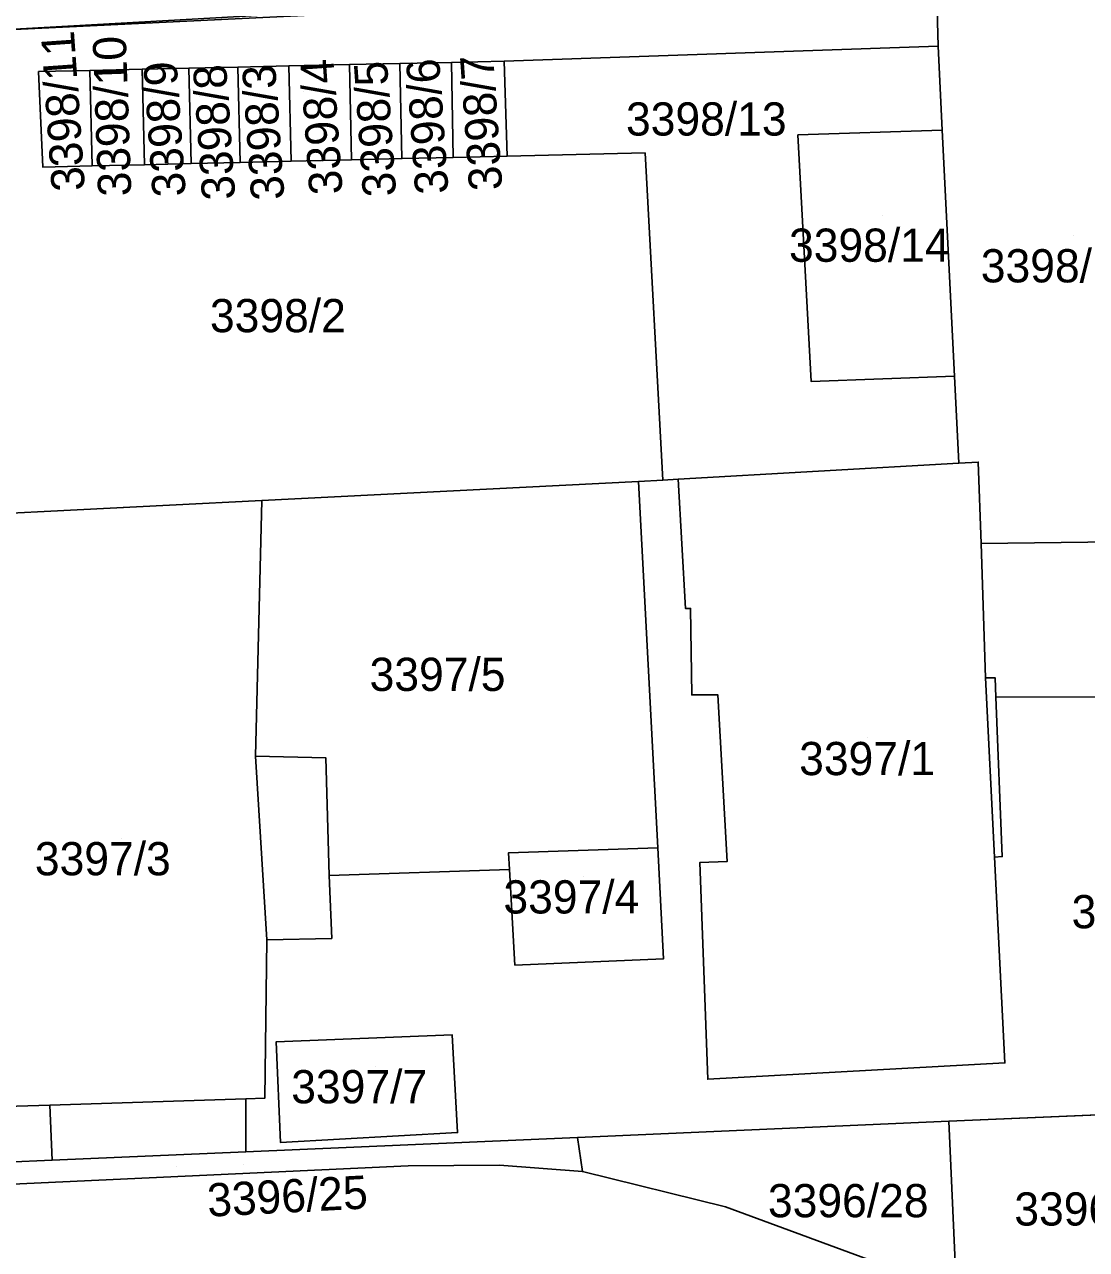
# Model space of a CAD drawing. Extents: x -264070 to -262271, y -1238894 to -1238141.
# Drawn here: x -262610.2 to -262546.2, y -1238433.7 to -1238359.9 of the extents above; entities that cross this region are included whole.
import ezdxf

# ---------------------------------------------------------------- set-up
doc = ezdxf.new("R2010")
doc.units = 0
for name, color, linetype in [('body_kn', 7, 'Continuous'), ('kladpar_druhypozemkov', 7, 'Continuous'), ('kladpar_hranice', 7, 'Continuous'), ('kladpar_parcelnecisla', 7, 'Continuous'), ('kladpar_plochy', 7, 'Continuous'), ('kladpar_sipky', 7, 'Continuous'), ('zappar_hrandruhpozemk', 7, 'Continuous')]:
    doc.layers.add(name, color=color, linetype=linetype)

msp = doc.modelspace()

# ---------------------------------------------------------------- linework, layer by layer
at = {"layer": 'body_kn'}
for p, q in [((-262555.18, -1238361.23), (-262555.18, -1238361.23)), ((-262555.18, -1238361.23), (-262555.18, -1238361.23)), ((-262581.29, -1238362.13), (-262581.29, -1238362.13)), ((-262581.29, -1238362.13), (-262581.29, -1238362.13)), ((-262609.32, -1238362.76), (-262609.32, -1238362.76)), ((-262606.23, -1238362.69), (-262606.23, -1238362.69)), ((-262606.23, -1238362.69), (-262606.23, -1238362.69)), ((-262603.08, -1238362.62), (-262603.08, -1238362.62)), ((-262603.08, -1238362.62), (-262603.08, -1238362.62)), ((-262600.27, -1238362.56), (-262600.27, -1238362.56)), ((-262600.27, -1238362.56), (-262600.27, -1238362.56)), ((-262597.32, -1238362.49), (-262597.32, -1238362.49)), ((-262597.32, -1238362.49), (-262597.32, -1238362.49)), ((-262594.25, -1238362.42), (-262594.25, -1238362.42)), ((-262594.25, -1238362.42), (-262594.25, -1238362.42)), ((-262590.61, -1238362.34), (-262590.61, -1238362.34)), ((-262590.61, -1238362.34), (-262590.61, -1238362.34)), ((-262587.58, -1238362.28), (-262587.58, -1238362.28)), ((-262587.58, -1238362.28), (-262587.58, -1238362.28)), ((-262584.46, -1238362.2), (-262584.46, -1238362.2)), ((-262584.46, -1238362.2), (-262584.46, -1238362.2)), ((-262563.61, -1238366.57), (-262563.61, -1238366.57)), ((-262554.93, -1238366.29), (-262554.93, -1238366.29)), ((-262554.93, -1238366.29), (-262554.93, -1238366.29)), ((-262587.45, -1238368), (-262587.45, -1238368)), ((-262584.37, -1238367.93), (-262584.37, -1238367.93)), ((-262581.12, -1238367.85), (-262581.12, -1238367.85)), ((-262572.81, -1238367.65), (-262572.81, -1238367.65)), ((-262609.07, -1238368.51), (-262609.07, -1238368.51)), ((-262606.1, -1238368.44), (-262606.1, -1238368.44)), ((-262602.95, -1238368.37), (-262602.95, -1238368.37)), ((-262602.95, -1238368.37), (-262602.95, -1238368.37)), ((-262600.14, -1238368.3), (-262600.14, -1238368.3)), ((-262597.19, -1238368.23), (-262597.19, -1238368.23)), ((-262594.12, -1238368.16), (-262594.12, -1238368.16)), ((-262590.48, -1238368.07), (-262590.48, -1238368.07)), ((-262554.19, -1238381.1), (-262554.19, -1238381.1)), ((-262562.82, -1238381.41), (-262562.82, -1238381.41)), ((-262553.93, -1238386.34), (-262553.93, -1238386.34)), ((-262553.93, -1238386.34), (-262553.93, -1238386.34)), ((-262552.76, -1238386.27), (-262552.76, -1238386.27)), ((-262573.2, -1238387.43), (-262573.2, -1238387.43)), ((-262573.2, -1238387.43), (-262573.2, -1238387.43)), ((-262571.74, -1238387.35), (-262571.74, -1238387.35)), ((-262570.81, -1238387.3), (-262570.81, -1238387.3)), ((-262595.87, -1238388.58), (-262595.87, -1238388.58)), ((-262595.87, -1238388.58), (-262595.87, -1238388.58)), ((-262552.59, -1238391.18), (-262552.59, -1238391.18)), ((-262570.38, -1238395.08), (-262570.38, -1238395.08)), ((-262570.07, -1238395.08), (-262570.07, -1238395.08)), ((-262552.32, -1238399.26), (-262552.32, -1238399.26)), ((-262552.32, -1238399.26), (-262552.32, -1238399.26)), ((-262551.74, -1238399.26), (-262551.74, -1238399.26)), ((-262570, -1238400.29), (-262570, -1238400.29)), ((-262568.44, -1238400.28), (-262568.44, -1238400.28)), ((-262551.69, -1238400.42), (-262551.69, -1238400.42)), ((-262596.26, -1238403.98), (-262596.26, -1238403.98)), ((-262596.26, -1238403.98), (-262596.26, -1238403.98)), ((-262592.02, -1238404.08), (-262592.02, -1238404.08)), ((-262581.04, -1238409.8), (-262581.04, -1238409.8)), ((-262572.05, -1238409.5), (-262572.05, -1238409.5)), ((-262572.05, -1238409.5), (-262572.05, -1238409.5)), ((-262551.77, -1238410.06), (-262551.77, -1238410.06)), ((-262551.31, -1238410.02), (-262551.31, -1238410.02)), ((-262580.98, -1238410.8), (-262580.98, -1238410.8)), ((-262569.51, -1238410.37), (-262569.51, -1238410.37)), ((-262567.87, -1238410.31), (-262567.87, -1238410.31)), ((-262591.83, -1238411.16), (-262591.83, -1238411.16)), ((-262595.58, -1238415.04), (-262595.58, -1238415.04)), ((-262591.67, -1238414.95), (-262591.67, -1238414.95)), ((-262580.65, -1238416.56), (-262580.65, -1238416.56)), ((-262571.7, -1238416.18), (-262571.7, -1238416.18)), ((-262584.42, -1238420.76), (-262584.42, -1238420.76)), ((-262584.42, -1238420.76), (-262584.42, -1238420.76)), ((-262595.02, -1238421.18), (-262595.02, -1238421.18)), ((-262551.15, -1238422.45), (-262551.15, -1238422.45)), ((-262569.04, -1238423.43), (-262569.04, -1238423.43)), ((-262596.84, -1238424.61), (-262596.84, -1238424.61)), ((-262595.7, -1238424.57), (-262595.7, -1238424.57)), ((-262608.64, -1238424.99), (-262608.64, -1238424.99)), ((-262608.64, -1238424.99), (-262608.64, -1238424.99)), ((-262554.53, -1238425.96), (-262554.53, -1238425.96)), ((-262584.1, -1238426.64), (-262584.1, -1238426.64)), ((-262576.87, -1238426.93), (-262576.87, -1238426.93)), ((-262594.75, -1238427.24), (-262594.75, -1238427.24)), ((-262608.49, -1238428.3), (-262608.49, -1238428.3)), ((-262608.49, -1238428.3), (-262608.49, -1238428.3)), ((-262596.84, -1238427.8), (-262596.84, -1238427.8)), ((-262596.84, -1238427.8), (-262596.84, -1238427.8)), ((-262587.08, -1238428.65), (-262587.08, -1238428.65)), ((-262587.08, -1238428.65), (-262587.08, -1238428.65)), ((-262581.58, -1238428.6), (-262581.58, -1238428.6)), ((-262576.58, -1238428.99), (-262576.58, -1238428.99)), ((-262567.98, -1238431.11), (-262567.98, -1238431.11))]:
    msp.add_line(p, q, dxfattribs=at)
at = {"layer": 'kladpar_druhypozemkov'}
for p, q in [((-262602.48, -1238364.34), (-262602.48, -1238364.34)), ((-262599.62, -1238364.25), (-262599.62, -1238364.25)), ((-262596.73, -1238364.14), (-262596.73, -1238364.14)), ((-262593.4, -1238363.96), (-262593.4, -1238363.96)), ((-262589.93, -1238363.98), (-262589.93, -1238363.98)), ((-262586.92, -1238363.82), (-262586.92, -1238363.82)), ((-262583.67, -1238363.79), (-262583.67, -1238363.79)), ((-262608.63, -1238364.42), (-262608.63, -1238364.42)), ((-262605.61, -1238364.63), (-262605.61, -1238364.63)), ((-262568.37, -1238364.53), (-262568.37, -1238364.53)), ((-262558.53, -1238371.45), (-262558.53, -1238371.45)), ((-262547.03, -1238372.65), (-262547.03, -1238372.65)), ((-262593.83, -1238376.45), (-262593.83, -1238376.45)), ((-262584.53, -1238398.05), (-262584.53, -1238398.05)), ((-262559.43, -1238402.85), (-262559.43, -1238402.85)), ((-262604.33, -1238408.95), (-262604.33, -1238408.95)), ((-262576.53, -1238411.25), (-262576.53, -1238411.25)), ((-262589.03, -1238422.65), (-262589.03, -1238422.65)), ((-262601.01, -1238428.68), (-262601.01, -1238428.68)), ((-262556.87, -1238429.99), (-262556.87, -1238429.99))]:
    msp.add_line(p, q, dxfattribs=at)
at = {"layer": 'kladpar_hranice'}
msp.add_line((-262551.69, -1238400.42), (-262526.16, -1238400.39), dxfattribs=at)
for points in [[(-262536.66, -1238358.05), (-262536.46, -1238358.05), (-262529.1, -1238357.96), (-262524.24, -1238357.9), (-262525.62, -1238390.75), (-262525.73, -1238392.77), (-262526.16, -1238400.39), (-262551.69, -1238400.42), (-262551.74, -1238399.26), (-262552.32, -1238399.26), (-262552.59, -1238391.18), (-262552.76, -1238386.27), (-262553.93, -1238386.34), (-262554.19, -1238381.1), (-262554.93, -1238366.29), (-262555.18, -1238361.23), (-262555.22, -1238359.77), (-262555.23, -1238358.33), (-262552.83, -1238358.33), (-262544, -1238358.21), (-262536.66, -1238358.05)], [(-262580.86, -1238358.78), (-262612.05, -1238360.28), (-262650.93, -1238361.16), (-262712.86, -1238362.92), (-262719.53, -1238363.11), (-262742.16, -1238363.83), (-262747.97, -1238363.88), (-262753.24, -1238363.91), (-262801.4, -1238364.57), (-262802.26, -1238363.61), (-262803.37, -1238362.83), (-262804.58, -1238362.3), (-262805.72, -1238361.97), (-262807.34, -1238361.81), (-262809.08, -1238361.87), (-262832.28, -1238362.71), (-262885.17, -1238364.02), (-262887.84, -1238364.09), (-262909.11, -1238364.61), (-262911.65, -1238364.56), (-262917.73, -1238364.43)], [(-262602.95, -1238368.37), (-262600.14, -1238368.3), (-262597.19, -1238368.23), (-262594.12, -1238368.16), (-262590.48, -1238368.07), (-262587.45, -1238368), (-262584.37, -1238367.93), (-262581.12, -1238367.85), (-262572.81, -1238367.65), (-262571.74, -1238387.35), (-262573.2, -1238387.43), (-262595.87, -1238388.58), (-262612.57, -1238389.42), (-262612.82, -1238373.39), (-262612.99, -1238362.92), (-262611.96, -1238362.88), (-262612.05, -1238360.28), (-262580.86, -1238358.78)], [(-262555.22, -1238359.77), (-262555.18, -1238361.23), (-262581.29, -1238362.13), (-262584.46, -1238362.2), (-262587.58, -1238362.28), (-262590.61, -1238362.34), (-262594.25, -1238362.42), (-262597.32, -1238362.49), (-262600.27, -1238362.56), (-262603.08, -1238362.62), (-262606.23, -1238362.69), (-262609.32, -1238362.76), (-262609.07, -1238368.51), (-262606.1, -1238368.44), (-262602.95, -1238368.37)], [(-262555.18, -1238361.23), (-262554.93, -1238366.29), (-262563.61, -1238366.57), (-262562.82, -1238381.41), (-262554.19, -1238381.1), (-262553.93, -1238386.34), (-262570.81, -1238387.3), (-262571.74, -1238387.35), (-262572.81, -1238367.65), (-262581.12, -1238367.85), (-262581.29, -1238362.13), (-262555.18, -1238361.23)], [(-262581.29, -1238362.13), (-262581.12, -1238367.85), (-262584.37, -1238367.93), (-262584.46, -1238362.2), (-262581.29, -1238362.13)], [(-262606.23, -1238362.69), (-262606.1, -1238368.44), (-262609.07, -1238368.51), (-262609.32, -1238362.76), (-262606.23, -1238362.69)], [(-262603.08, -1238362.62), (-262602.95, -1238368.37), (-262606.1, -1238368.44), (-262606.23, -1238362.69), (-262603.08, -1238362.62)], [(-262600.27, -1238362.56), (-262600.14, -1238368.3), (-262602.95, -1238368.37), (-262603.08, -1238362.62), (-262600.27, -1238362.56)], [(-262597.32, -1238362.49), (-262597.19, -1238368.23), (-262600.14, -1238368.3), (-262600.27, -1238362.56), (-262597.32, -1238362.49)], [(-262594.25, -1238362.42), (-262594.12, -1238368.16), (-262597.19, -1238368.23), (-262597.32, -1238362.49), (-262594.25, -1238362.42)], [(-262590.61, -1238362.34), (-262590.48, -1238368.07), (-262594.12, -1238368.16), (-262594.25, -1238362.42), (-262590.61, -1238362.34)], [(-262587.58, -1238362.28), (-262587.45, -1238368), (-262590.48, -1238368.07), (-262590.61, -1238362.34), (-262587.58, -1238362.28)], [(-262584.46, -1238362.2), (-262584.37, -1238367.93), (-262587.45, -1238368), (-262587.58, -1238362.28), (-262584.46, -1238362.2)], [(-262554.93, -1238366.29), (-262554.19, -1238381.1), (-262562.82, -1238381.41), (-262563.61, -1238366.57), (-262554.93, -1238366.29)], [(-262553.93, -1238386.34), (-262552.76, -1238386.27), (-262552.59, -1238391.18), (-262552.32, -1238399.26), (-262551.74, -1238399.26), (-262551.69, -1238400.42), (-262551.31, -1238410.02), (-262551.77, -1238410.06), (-262551.15, -1238422.45), (-262569.04, -1238423.43), (-262569.51, -1238410.37), (-262567.87, -1238410.31), (-262568.44, -1238400.28), (-262570, -1238400.29), (-262570.07, -1238395.08), (-262570.38, -1238395.08), (-262570.81, -1238387.3), (-262553.93, -1238386.34)], [(-262534.2, -1238425.09), (-262554.53, -1238425.96), (-262576.87, -1238426.93), (-262596.84, -1238427.8), (-262596.84, -1238424.61), (-262595.7, -1238424.57), (-262595.58, -1238415.04), (-262591.67, -1238414.95), (-262591.83, -1238411.16), (-262580.98, -1238410.8), (-262580.65, -1238416.56), (-262571.7, -1238416.18), (-262572.05, -1238409.5), (-262573.2, -1238387.43), (-262571.74, -1238387.35), (-262570.81, -1238387.3), (-262570.38, -1238395.08), (-262570.07, -1238395.08), (-262570, -1238400.29), (-262568.44, -1238400.28), (-262567.87, -1238410.31), (-262569.51, -1238410.37), (-262569.04, -1238423.43), (-262551.15, -1238422.45), (-262551.77, -1238410.06), (-262551.31, -1238410.02), (-262551.69, -1238400.42)], [(-262573.2, -1238387.43), (-262572.05, -1238409.5), (-262581.04, -1238409.8), (-262580.98, -1238410.8), (-262591.83, -1238411.16), (-262592.02, -1238404.08), (-262596.26, -1238403.98), (-262595.87, -1238388.58), (-262573.2, -1238387.43)], [(-262595.87, -1238388.58), (-262596.26, -1238403.98), (-262592.02, -1238404.08), (-262591.83, -1238411.16), (-262591.67, -1238414.95), (-262595.58, -1238415.04), (-262595.7, -1238424.57), (-262596.84, -1238424.61), (-262596.84, -1238427.8), (-262608.49, -1238428.3), (-262611.25, -1238428.42), (-262611.28, -1238428.42), (-262611.28, -1238425.08), (-262612.37, -1238425.11), (-262612.39, -1238422.53), (-262616.22, -1238422.52), (-262616.2, -1238414.26), (-262612.44, -1238414.24), (-262612.57, -1238389.42), (-262595.87, -1238388.58)], [(-262572.05, -1238409.5), (-262571.7, -1238416.18), (-262580.65, -1238416.56), (-262580.98, -1238410.8), (-262581.04, -1238409.8), (-262572.05, -1238409.5)], [(-262584.42, -1238420.76), (-262584.1, -1238426.64), (-262594.75, -1238427.24), (-262595.02, -1238421.18), (-262584.42, -1238420.76)], [(-262595.02, -1238421.18), (-262594.75, -1238427.24), (-262584.1, -1238426.64), (-262584.42, -1238420.76), (-262595.02, -1238421.18)], [(-262534.2, -1238425.09), (-262534.66, -1238432.42), (-262528, -1238432.62), (-262528.29, -1238437.72), (-262531.19, -1238437.69), (-262549.13, -1238436.05), (-262554.11, -1238435.36), (-262554.53, -1238425.96), (-262534.2, -1238425.09)], [(-262554.11, -1238435.36), (-262557.9, -1238434.83), (-262567.98, -1238431.11), (-262576.58, -1238428.99), (-262576.87, -1238426.93), (-262554.53, -1238425.96), (-262554.11, -1238435.36)], [(-262596.84, -1238427.8), (-262576.87, -1238426.93), (-262576.58, -1238428.99), (-262581.58, -1238428.6), (-262587.08, -1238428.65), (-262610.89, -1238429.75), (-262623.19, -1238430.38), (-262623.26, -1238428.79), (-262613.2, -1238428.48), (-262611.28, -1238428.42), (-262611.25, -1238428.42), (-262608.49, -1238428.3), (-262596.84, -1238427.8)], [(-262528.81, -1238443.27), (-262550.25, -1238441.7), (-262558.38, -1238440.81), (-262565.14, -1238438.89), (-262571.97, -1238436.07), (-262583.91, -1238434.36), (-262593.16, -1238434.55), (-262602.72, -1238435.03), (-262622.62, -1238436.02), (-262634.86, -1238436.64), (-262653.53, -1238437.57), (-262663.29, -1238438.06), (-262682.32, -1238439.01), (-262682.26, -1238433.07), (-262681.34, -1238433.03), (-262670.81, -1238432.73), (-262623.19, -1238430.38), (-262610.89, -1238429.75), (-262587.08, -1238428.65)], [(-262587.08, -1238428.65), (-262581.58, -1238428.6), (-262576.58, -1238428.99), (-262567.98, -1238431.11), (-262557.9, -1238434.83), (-262554.11, -1238435.36), (-262549.13, -1238436.05), (-262531.19, -1238437.69)]]:
    msp.add_lwpolyline(points, dxfattribs=at)
at = {"layer": 'kladpar_plochy'}
for p, q in [((-262573.2, -1238387.43), (-262571.74, -1238387.35)), ((-262572.05, -1238409.5), (-262573.2, -1238387.43)), ((-262571.74, -1238387.35), (-262570.81, -1238387.3)), ((-262570.81, -1238387.3), (-262570.38, -1238395.08)), ((-262570.38, -1238395.08), (-262570.07, -1238395.08)), ((-262570.07, -1238395.08), (-262570, -1238400.29)), ((-262570, -1238400.29), (-262568.44, -1238400.28)), ((-262568.44, -1238400.28), (-262567.87, -1238410.31)), ((-262551.69, -1238400.42), (-262526.16, -1238400.39)), ((-262551.31, -1238410.02), (-262551.69, -1238400.42)), ((-262571.7, -1238416.18), (-262572.05, -1238409.5)), ((-262551.77, -1238410.06), (-262551.31, -1238410.02)), ((-262551.15, -1238422.45), (-262551.77, -1238410.06)), ((-262591.83, -1238411.16), (-262580.98, -1238410.8)), ((-262580.98, -1238410.8), (-262580.65, -1238416.56)), ((-262567.87, -1238410.31), (-262569.51, -1238410.37)), ((-262569.51, -1238410.37), (-262569.04, -1238423.43)), ((-262591.67, -1238414.95), (-262591.83, -1238411.16)), ((-262595.7, -1238424.57), (-262595.58, -1238415.04)), ((-262595.58, -1238415.04), (-262591.67, -1238414.95)), ((-262580.65, -1238416.56), (-262571.7, -1238416.18)), ((-262584.42, -1238420.76), (-262595.02, -1238421.18)), ((-262584.1, -1238426.64), (-262584.42, -1238420.76)), ((-262595.02, -1238421.18), (-262594.75, -1238427.24)), ((-262569.04, -1238423.43), (-262551.15, -1238422.45)), ((-262596.84, -1238424.61), (-262595.7, -1238424.57)), ((-262596.84, -1238427.8), (-262596.84, -1238424.61)), ((-262534.2, -1238425.09), (-262554.53, -1238425.96)), ((-262554.53, -1238425.96), (-262576.87, -1238426.93)), ((-262576.87, -1238426.93), (-262596.84, -1238427.8)), ((-262594.75, -1238427.24), (-262584.1, -1238426.64))]:
    msp.add_line(p, q, dxfattribs=at)
for points in [[(-262536.66, -1238358.05), (-262536.46, -1238358.05), (-262529.1, -1238357.96), (-262524.24, -1238357.9), (-262525.62, -1238390.75), (-262525.73, -1238392.77), (-262526.16, -1238400.39), (-262551.69, -1238400.42), (-262551.74, -1238399.26), (-262552.32, -1238399.26), (-262552.59, -1238391.18), (-262552.76, -1238386.27), (-262553.93, -1238386.34), (-262554.19, -1238381.1), (-262554.93, -1238366.29), (-262555.18, -1238361.23), (-262555.22, -1238359.77), (-262555.23, -1238358.33), (-262552.83, -1238358.33), (-262544, -1238358.21)], [(-262555.18, -1238361.23), (-262554.93, -1238366.29), (-262563.61, -1238366.57), (-262562.82, -1238381.41), (-262554.19, -1238381.1), (-262553.93, -1238386.34), (-262570.81, -1238387.3), (-262571.74, -1238387.35), (-262572.81, -1238367.65), (-262581.12, -1238367.85), (-262581.29, -1238362.13)], [(-262581.29, -1238362.13), (-262581.12, -1238367.85), (-262584.37, -1238367.93), (-262584.46, -1238362.2)], [(-262606.23, -1238362.69), (-262606.1, -1238368.44), (-262609.07, -1238368.51), (-262609.32, -1238362.76)], [(-262603.08, -1238362.62), (-262602.95, -1238368.37), (-262606.1, -1238368.44), (-262606.23, -1238362.69)], [(-262600.27, -1238362.56), (-262600.14, -1238368.3), (-262602.95, -1238368.37), (-262603.08, -1238362.62)], [(-262597.32, -1238362.49), (-262597.19, -1238368.23), (-262600.14, -1238368.3), (-262600.27, -1238362.56)], [(-262594.25, -1238362.42), (-262594.12, -1238368.16), (-262597.19, -1238368.23), (-262597.32, -1238362.49)], [(-262590.61, -1238362.34), (-262590.48, -1238368.07), (-262594.12, -1238368.16), (-262594.25, -1238362.42)], [(-262587.58, -1238362.28), (-262587.45, -1238368), (-262590.48, -1238368.07), (-262590.61, -1238362.34)], [(-262584.46, -1238362.2), (-262584.37, -1238367.93), (-262587.45, -1238368), (-262587.58, -1238362.28)], [(-262554.93, -1238366.29), (-262554.19, -1238381.1), (-262562.82, -1238381.41), (-262563.61, -1238366.57)], [(-262553.93, -1238386.34), (-262552.76, -1238386.27), (-262552.59, -1238391.18), (-262552.32, -1238399.26), (-262551.74, -1238399.26), (-262551.69, -1238400.42), (-262551.31, -1238410.02), (-262551.77, -1238410.06), (-262551.15, -1238422.45), (-262569.04, -1238423.43), (-262569.51, -1238410.37), (-262567.87, -1238410.31), (-262568.44, -1238400.28), (-262570, -1238400.29), (-262570.07, -1238395.08), (-262570.38, -1238395.08), (-262570.81, -1238387.3)], [(-262573.2, -1238387.43), (-262572.05, -1238409.5), (-262581.04, -1238409.8), (-262580.98, -1238410.8), (-262591.83, -1238411.16), (-262592.02, -1238404.08), (-262596.26, -1238403.98), (-262595.87, -1238388.58)], [(-262595.87, -1238388.58), (-262596.26, -1238403.98), (-262592.02, -1238404.08), (-262591.83, -1238411.16), (-262591.67, -1238414.95), (-262595.58, -1238415.04), (-262595.7, -1238424.57), (-262596.84, -1238424.61), (-262596.84, -1238427.8), (-262608.49, -1238428.3), (-262611.25, -1238428.42), (-262611.28, -1238428.42), (-262611.28, -1238425.08), (-262612.37, -1238425.11), (-262612.39, -1238422.53), (-262616.22, -1238422.52), (-262616.2, -1238414.26), (-262612.44, -1238414.24), (-262612.57, -1238389.42)], [(-262572.05, -1238409.5), (-262571.7, -1238416.18), (-262580.65, -1238416.56), (-262580.98, -1238410.8), (-262581.04, -1238409.8)], [(-262584.42, -1238420.76), (-262584.1, -1238426.64), (-262594.75, -1238427.24), (-262595.02, -1238421.18)], [(-262534.2, -1238425.09), (-262534.66, -1238432.42), (-262528, -1238432.62), (-262528.29, -1238437.72), (-262531.19, -1238437.69), (-262549.13, -1238436.05), (-262554.11, -1238435.36), (-262554.53, -1238425.96)], [(-262554.11, -1238435.36), (-262557.9, -1238434.83), (-262567.98, -1238431.11), (-262576.58, -1238428.99), (-262576.87, -1238426.93), (-262554.53, -1238425.96)], [(-262596.84, -1238427.8), (-262576.87, -1238426.93), (-262576.58, -1238428.99), (-262581.58, -1238428.6), (-262587.08, -1238428.65), (-262610.89, -1238429.75), (-262623.19, -1238430.38), (-262623.26, -1238428.79), (-262613.2, -1238428.48), (-262611.28, -1238428.42), (-262611.25, -1238428.42), (-262608.49, -1238428.3)]]:
    msp.add_lwpolyline(points, close=True, dxfattribs=at)
for points in [[(-262580.86, -1238358.78), (-262612.05, -1238360.28), (-262650.93, -1238361.16), (-262712.86, -1238362.92), (-262719.53, -1238363.11), (-262742.16, -1238363.83), (-262747.97, -1238363.88), (-262753.24, -1238363.91), (-262801.4, -1238364.57), (-262802.26, -1238363.61), (-262803.37, -1238362.83), (-262804.58, -1238362.3), (-262805.72, -1238361.97), (-262807.34, -1238361.81), (-262809.08, -1238361.87), (-262832.28, -1238362.71), (-262885.17, -1238364.02), (-262887.84, -1238364.09), (-262909.11, -1238364.61), (-262911.65, -1238364.56), (-262917.73, -1238364.43)], [(-262612.05, -1238360.28), (-262580.86, -1238358.78)], [(-262555.22, -1238359.77), (-262555.18, -1238361.23), (-262581.29, -1238362.13), (-262584.46, -1238362.2), (-262587.58, -1238362.28), (-262590.61, -1238362.34), (-262594.25, -1238362.42), (-262597.32, -1238362.49), (-262600.27, -1238362.56), (-262603.08, -1238362.62), (-262606.23, -1238362.69), (-262609.32, -1238362.76), (-262609.07, -1238368.51), (-262606.1, -1238368.44), (-262602.95, -1238368.37), (-262600.14, -1238368.3), (-262597.19, -1238368.23), (-262594.12, -1238368.16), (-262590.48, -1238368.07), (-262587.45, -1238368), (-262584.37, -1238367.93), (-262581.12, -1238367.85), (-262572.81, -1238367.65), (-262571.74, -1238387.35), (-262573.2, -1238387.43), (-262595.87, -1238388.58), (-262612.57, -1238389.42)], [(-262670.81, -1238432.73), (-262623.19, -1238430.38), (-262610.89, -1238429.75), (-262587.08, -1238428.65), (-262581.58, -1238428.6), (-262576.58, -1238428.99), (-262567.98, -1238431.11), (-262557.9, -1238434.83), (-262554.11, -1238435.36), (-262549.13, -1238436.05), (-262531.19, -1238437.69)]]:
    msp.add_lwpolyline(points, dxfattribs=at)
at = {"layer": 'kladpar_sipky'}
msp.add_line((-262597, -1238428.55), (-262597, -1238428.55), dxfattribs=at)
at = {"layer": 'zappar_hrandruhpozemk'}
for p, q in [((-262612.05, -1238360.28), (-262590.1, -1238359.03)), ((-262538.33, -1238390.98), (-262552.59, -1238391.18)), ((-262552.32, -1238399.26), (-262551.77, -1238410.06)), ((-262596.26, -1238403.98), (-262595.58, -1238415.04)), ((-262608.64, -1238424.99), (-262596.84, -1238424.61)), ((-262611.28, -1238425.08), (-262608.64, -1238424.99)), ((-262608.49, -1238428.3), (-262608.64, -1238424.99))]:
    msp.add_line(p, q, dxfattribs=at)

# ---------------------------------------------------------------- texts
at = {"layer": 'kladpar_parcelnecisla'}
for s, rotation, p in [('3398/11', 94, (-262606.518, -1238369.896)), ('3398/10', 92, (-262603.728, -1238370.241)), ('3398/4', 94, (-262591.008, -1238370.104)), ('3398/6', 94, (-262584.638, -1238370.074)), ('3398/7', 94, (-262581.391, -1238369.857)), ('3398/9', 94, (-262600.448, -1238370.234)), ('3398/8', 94, (-262597.466, -1238370.428)), ('3398/3', 94, (-262594.51, -1238370.436)), ('3398/5', 94, (-262587.784, -1238370.229)), ('3396/25', 3, (-262599.117, -1238431.713))]:
    msp.add_text(s, height=2, rotation=rotation, dxfattribs=at).set_placement(p)
for s, p in [('3398/13', (-262573.96, -1238366.61)), ('3398/14', (-262564.148, -1238374.21)), ('3398/12', (-262552.604, -1238375.45)), ('3398/2', (-262599.003, -1238378.45)), ('3397/5', (-262589.393, -1238400.05)), ('3397/1', (-262563.538, -1238405.12)), ('3397/3', (-262609.54, -1238411.15)), ('3397/4', (-262581.337, -1238413.45)), ('3397/6', (-262547.137, -1238414.34)), ('3397/7', (-262594.11, -1238424.88)), ('3396/28', (-262565.416, -1238431.74)), ('3396/14', (-262550.586, -1238432.24))]:
    msp.add_text(s, height=2, dxfattribs=at).set_placement(p)

doc.saveas('drawing.dxf')
